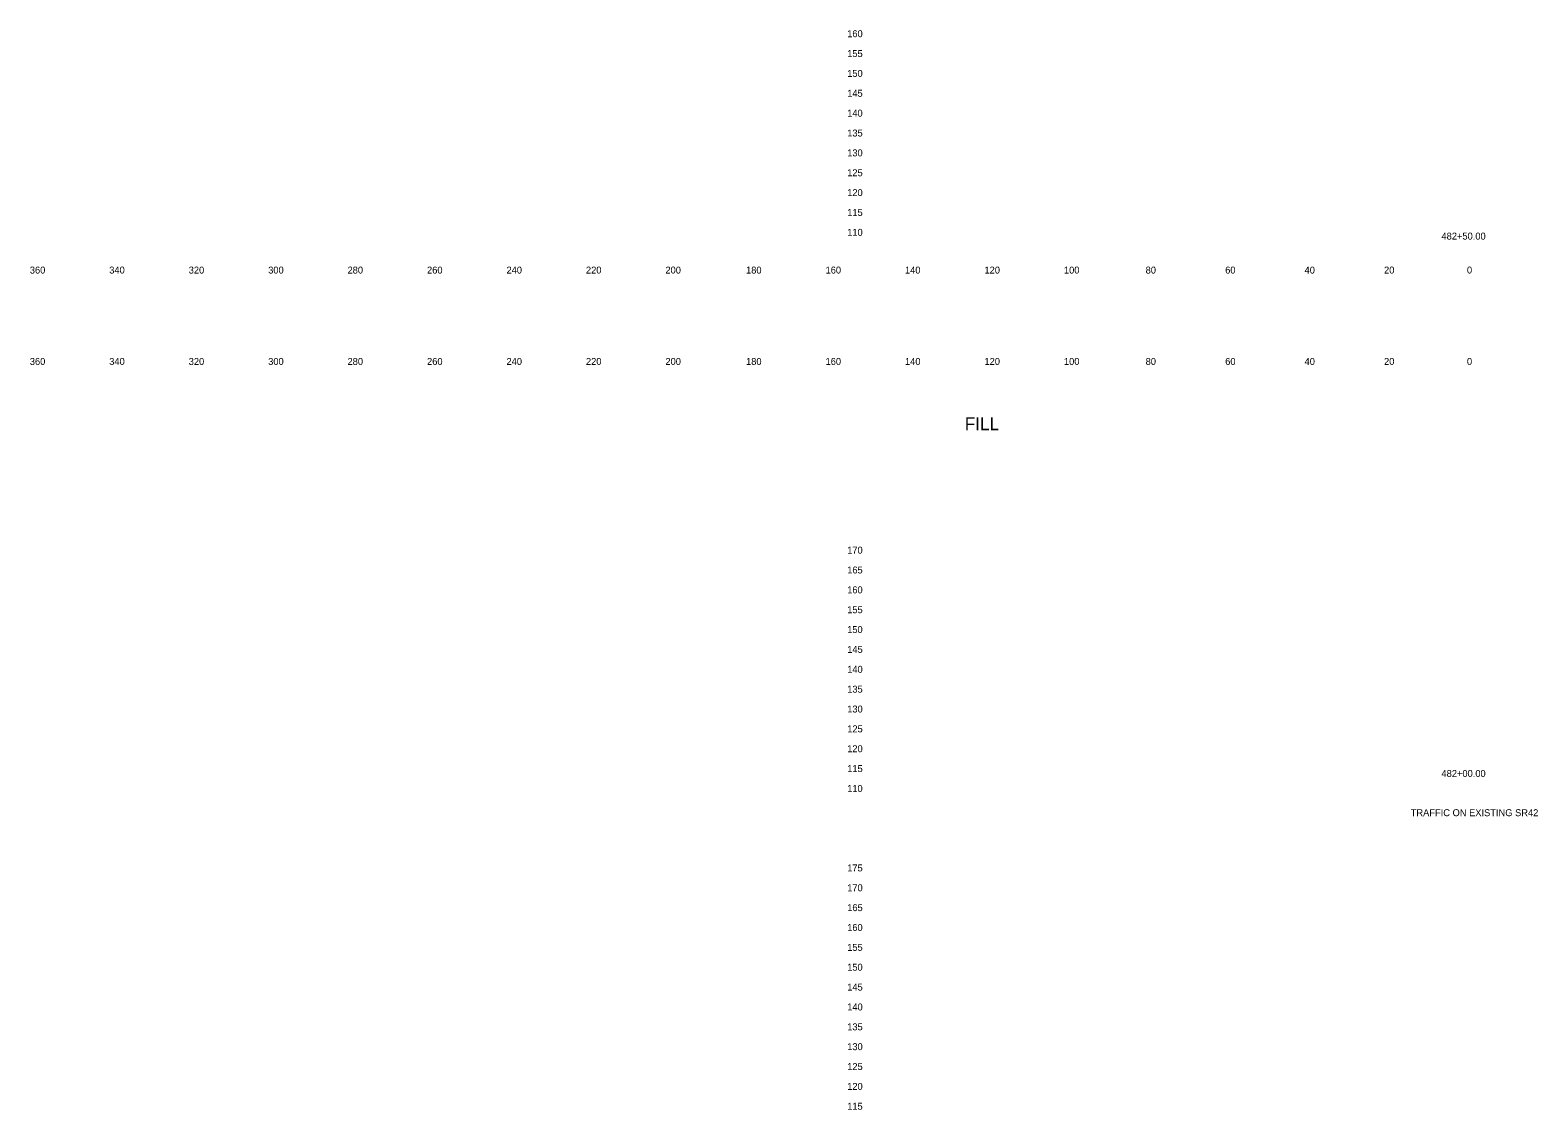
# Model space of a CAD drawing. Extents: x 21281 to 22024, y 6472 to 15198.
# Drawn here: x 21280.5 to 21660, y 12474.8 to 12746.6 of the extents above; entities that cross this region are included whole.
import ezdxf

# ---------------------------------------------------------------- set-up
doc = ezdxf.new("R2010")
doc.units = 0
for name, color, linetype in [('XS_SHEET_LABELS_ELEVATION', 7, 'Continuous'), ('XS_SHEET_LABELS_OFFSET', 7, 'Continuous'), ('XS_SHEET_LABELS_STATION', 7, 'Continuous')]:
    doc.layers.add(name, color=color, linetype=linetype)

msp = doc.modelspace()

# ---------------------------------------------------------------- texts
at = {"layer": 'XS_SHEET_LABELS_ELEVATION'}
for s, p in [('  160  ', (21484.84, 12744.84)), ('  155  ', (21484.84, 12739.84)), ('  150  ', (21484.84, 12734.84)), ('  145  ', (21484.84, 12729.84)), ('  140  ', (21484.84, 12724.84)), ('  135  ', (21484.84, 12719.84)), ('  130  ', (21484.84, 12714.84)), ('  125  ', (21484.84, 12709.84)), ('  120  ', (21484.84, 12704.84)), ('  115  ', (21484.84, 12699.84)), ('  110  ', (21484.84, 12694.84)), ('  170  ', (21484.84, 12614.84)), ('  165  ', (21484.84, 12609.84)), ('  160  ', (21484.84, 12604.84)), ('  155  ', (21484.84, 12599.84)), ('  150  ', (21484.84, 12594.84)), ('  145  ', (21484.84, 12589.84)), ('  140  ', (21484.84, 12584.84)), ('  135  ', (21484.84, 12579.84)), ('  130  ', (21484.84, 12574.84)), ('  125  ', (21484.84, 12569.84)), ('  120  ', (21484.84, 12564.84)), ('  115  ', (21484.84, 12559.84)), ('  110  ', (21484.84, 12554.84)), ('  175  ', (21484.84, 12534.84)), ('  170  ', (21484.84, 12529.84)), ('  165  ', (21484.84, 12524.84)), ('  160  ', (21484.84, 12519.84)), ('  155  ', (21484.84, 12514.84)), ('  150  ', (21484.84, 12509.84)), ('  145  ', (21484.84, 12504.84)), ('  140  ', (21484.84, 12499.84)), ('  135  ', (21484.84, 12494.84)), ('  130  ', (21484.84, 12489.84)), ('  125  ', (21484.84, 12484.84)), ('  120  ', (21484.84, 12479.84)), ('  115  ', (21484.84, 12474.84))]:
    msp.add_text(s, height=1.75, dxfattribs=at).set_placement(p)
at = {"layer": 'XS_SHEET_LABELS_OFFSET'}
for s, height, p in [('  360  ', 1.75, (21279.14, 12685.34)), ('  340  ', 1.75, (21299.13, 12685.34)), ('  320  ', 1.75, (21319.13, 12685.34)), ('  300  ', 1.75, (21339.13, 12685.34)), ('  280  ', 1.75, (21359.1, 12685.34)), ('  260  ', 1.75, (21379.11, 12685.34)), ('  240  ', 1.75, (21399.1, 12685.34)), ('  220  ', 1.75, (21419.1, 12685.34)), ('  200  ', 1.75, (21439.1, 12685.34)), ('  180  ', 1.75, (21459.39, 12685.34)), ('  160  ', 1.75, (21479.4, 12685.34)), ('  140  ', 1.75, (21499.39, 12685.34)), ('  120  ', 1.75, (21519.39, 12685.34)), ('  100  ', 1.75, (21539.39, 12685.34)), ('  80  ', 1.75, (21559.95, 12685.34)), ('  60  ', 1.75, (21579.97, 12685.34)), ('  40  ', 1.75, (21599.95, 12685.34)), ('  20  ', 1.75, (21619.95, 12685.34)), ('  0  ', 1.75, (21640.81, 12685.34)), ('  0  ', 1.75, (21640.81, 12685.34)), ('  360  ', 1.75, (21279.14, 12662.34)), ('  340  ', 1.75, (21299.13, 12662.34)), ('  320  ', 1.75, (21319.13, 12662.34)), ('  300  ', 1.75, (21339.13, 12662.34)), ('  280  ', 1.75, (21359.1, 12662.34)), ('  260  ', 1.75, (21379.11, 12662.34)), ('  240  ', 1.75, (21399.1, 12662.34)), ('  220  ', 1.75, (21419.1, 12662.34)), ('  200  ', 1.75, (21439.1, 12662.34)), ('  180  ', 1.75, (21459.39, 12662.34)), ('  160  ', 1.75, (21479.4, 12662.34)), ('  140  ', 1.75, (21499.39, 12662.34)), ('  120  ', 1.75, (21519.39, 12662.34)), ('  100  ', 1.75, (21539.39, 12662.34)), ('  80  ', 1.75, (21559.95, 12662.34)), ('  60  ', 1.75, (21579.97, 12662.34)), ('  40  ', 1.75, (21599.95, 12662.34)), ('  20  ', 1.75, (21619.95, 12662.34)), ('  0  ', 1.75, (21640.81, 12662.34)), ('  0  ', 1.75, (21640.81, 12662.34)), ('FILL', 3.222, (21515.74, 12645.91))]:
    msp.add_text(s, height=height, dxfattribs=at).set_placement(p)
at = {"layer": 'XS_SHEET_LABELS_STATION'}
for s, p in [('  482+50.00  ', (21634.4, 12693.89)), ('  482+00.00  ', (21634.4, 12558.62)), ('TRAFFIC ON EXISTING SR42', (21627.96, 12548.74))]:
    msp.add_text(s, height=1.75, dxfattribs=at).set_placement(p)

doc.saveas('drawing.dxf')
